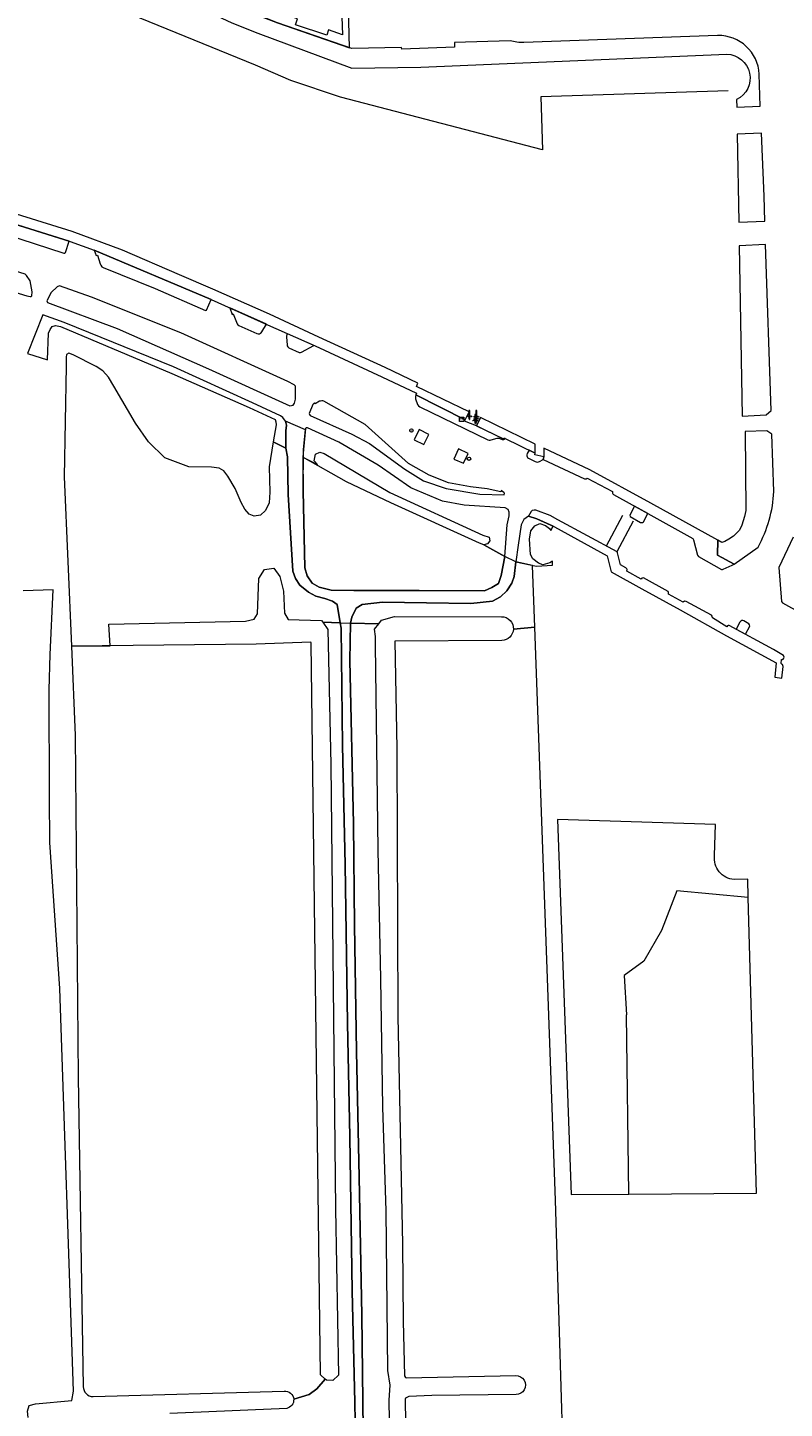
# Model space of a CAD drawing. Header units: metres. Extents: x 209813 to 223847, y 571801 to 587119.
# Tile 602 of 656: x 218358 to 218501, y 581759 to 582020. Entities that reach past the tile are written whole.
import ezdxf
from ezdxf.enums import TextEntityAlignment as Align

# ---------------------------------------------------------------- set-up
doc = ezdxf.new("R2010")
doc.units = ezdxf.units.M
for name, color, linetype, lineweight in [('B-RO-GK-BESCHOEIING-G', 8, 'GK-BESCHOEIING', 0), ('B-RO-GR-BEPLANTING_CULTUUR_BOSPLANTSOEN-GV', 8, 'Continuous', 0), ('B-RO-GR-BEPLANTING_CULTUUR_HEESTERS-GV', 8, 'Continuous', 0), ('B-RO-GR-BEPLANTING_CULTUUR_VASTE PLANTENVAK-GV', 8, 'Continuous', 0), ('B-RO-GR-GRAS-GV', 8, 'Continuous', 0), ('B-RO-IE-MEUBILAIR_WATERWEGMEUBILAIR-S', 8, 'Continuous', 0), ('B-RO-KL-DATA_CAI-S', 8, 'Continuous', 0), ('B-RO-OG-TERREIN_CULTUURSCHEIDING-GV', 8, 'Continuous', 0), ('B-RO-OG-WEG-GV', 8, 'Continuous', 0), ('B-RO-VH-ONVERHARD-GV', 8, 'Continuous', 0), ('B-RO-VH-VERHARDING_HALFVERHARDING-GV', 8, 'Continuous', 0), ('B-RO-VH-VERHARDING_TEGEL-GV', 8, 'Continuous', 0), ('B-RO-VW-MARKERING-G', 8, 'Continuous', 0), ('B-RO-VW-VRI-S', 8, 'Continuous', 0)]:
    doc.layers.add(name, color=color, linetype=linetype, lineweight=lineweight)
doc.styles.add('NLCS-ISO', font='txt')
doc.linetypes.add('GK-BESCHOEIING', pattern='A,30,-5,[1,NLCS.shx,S=1,R=0,X=0,Y=0],-5', length=40)

# ---------------------------------------------------------------- blocks, each defined once
blk = doc.blocks.new('SKL-DATA_SIGNAAL_CAIKAST-SO')
at = {"color": 0, "linetype": 'ByBlock', "lineweight": 18}
for points in [[(-2, 2), (2, 2), (2, 1.68), (-2, 1.68)], [(-2, 1.52), (2, 1.52), (2, -2), (-2, -2)]]:
    blk.add_lwpolyline(points, close=True, dxfattribs=at)
at = {"color": 0, "linetype": 'ByBlock', "lineweight": 18, "style": 'NLCS-ISO'}
blk.add_text('cai', height=1.5, dxfattribs=at).set_placement((0, 0), align=Align.MIDDLE_CENTER)
blk = doc.blocks.new('SKL-VRI_PAAL-SO')
at = {"lineweight": 18}
blk.add_circle((0, 0), 1.59, dxfattribs=at)
at = {"lineweight": 18, "style": 'NLCS-ISO'}
blk.add_text('vri', height=1.8, dxfattribs=at).set_placement((-0.1, 0.1), align=Align.MIDDLE_CENTER)
blk = doc.blocks.new('SIE-WATER_WATERSTANDMETER-SO')
h = blk.add_hatch(color=256)
h.dxf.hatch_style = 1
h.paths.add_polyline_path([(0, 5.2), (-0.5, 5.2), (-0.5, 4.7), (0, 4.7)])
h = blk.add_hatch(color=256)
h.dxf.hatch_style = 1
h.paths.add_polyline_path([(0, 4.2), (-0.5, 4.2), (-0.5, 3.8), (0, 3.8)])
h = blk.add_hatch(color=256)
h.dxf.hatch_style = 1
h.paths.add_polyline_path([(0, 3.3), (-0.5, 3.3), (-0.5, 2.8), (0, 2.8)])
h = blk.add_hatch(color=256)
h.dxf.hatch_style = 1
h.paths.add_polyline_path([(0, 2.3), (-0.5, 2.3), (-0.5, 1.9), (0, 1.9)])
h = blk.add_hatch(color=256)
h.dxf.hatch_style = 1
h.paths.add_polyline_path([(0, 1.4), (-0.5, 1.4), (-0.5, 0.9), (0, 0.9)])
h = blk.add_hatch(color=256)
h.dxf.hatch_style = 1
h.paths.add_polyline_path([(0, 0.4), (-0.5, 0.4), (-0.5, 0), (0, 0)])
h = blk.add_hatch(color=256)
h.dxf.hatch_style = 1
h.paths.add_polyline_path([(0.5, 5.6), (0, 5.6), (0, 5.2), (0.5, 5.2)])
h = blk.add_hatch(color=256)
h.dxf.hatch_style = 1
h.paths.add_polyline_path([(0.5, 4.7), (0, 4.7), (0, 4.2), (0.5, 4.2)])
h = blk.add_hatch(color=256)
h.dxf.hatch_style = 1
h.paths.add_polyline_path([(0.5, 3.8), (0, 3.8), (0, 3.3), (0.5, 3.3)])
h = blk.add_hatch(color=256)
h.dxf.hatch_style = 1
h.paths.add_polyline_path([(0.5, 2.8), (0, 2.8), (0, 2.3), (0.5, 2.3)])
h = blk.add_hatch(color=256)
h.dxf.hatch_style = 1
h.paths.add_polyline_path([(0.5, 1.9), (0, 1.9), (0, 1.4), (0.5, 1.4)])
h = blk.add_hatch(color=256)
h.dxf.hatch_style = 1
h.paths.add_polyline_path([(0.5, 0.9), (0, 0.9), (0, 0.4), (0.5, 0.4)])
h = blk.add_hatch(color=256)
h.dxf.hatch_style = 1
h.paths.add_polyline_path([(0, -0.5), (-0.5, -0.5), (-0.5, -1), (0, -1)])
h = blk.add_hatch(color=256)
h.dxf.hatch_style = 1
h.paths.add_polyline_path([(0, -1.4), (-0.5, -1.4), (-0.5, -1.9), (0, -1.9)])
h = blk.add_hatch(color=256)
h.dxf.hatch_style = 1
h.paths.add_polyline_path([(0, -2.4), (-0.5, -2.4), (-0.5, -2.9), (0, -2.9)])
h = blk.add_hatch(color=256)
h.dxf.hatch_style = 1
h.paths.add_polyline_path([(0.5, 0), (0, 0), (0, -0.5), (0.5, -0.5)])
h = blk.add_hatch(color=256)
h.dxf.hatch_style = 1
h.paths.add_polyline_path([(0.5, -1), (0, -1), (0, -1.4), (0.5, -1.4)])
h = blk.add_hatch(color=256)
h.dxf.hatch_style = 1
h.paths.add_polyline_path([(0.5, -1.9), (0, -1.9), (0, -2.4), (0.5, -2.4)])
blk.add_lwpolyline([(0.5, -2.8), (0.5, 5.6), (-0.5, 5.6), (-0.5, -2.8)])
for points in [[(0.5, 5.6), (0, 5.6), (0, 5.2), (0.5, 5.2)], [(0.5, 5.2), (0, 5.2), (0, 4.7), (0.5, 4.7)], [(0.5, 4.7), (0, 4.7), (0, 4.2), (0.5, 4.2)], [(0.5, 4.2), (0, 4.2), (0, 3.8), (0.5, 3.8)], [(0.5, 3.8), (0, 3.8), (0, 3.3), (0.5, 3.3)], [(0.5, 3.3), (0, 3.3), (0, 2.8), (0.5, 2.8)], [(0.5, 2.8), (0, 2.8), (0, 2.3), (0.5, 2.3)], [(0.5, 2.3), (0, 2.3), (0, 1.9), (0.5, 1.9)], [(0.5, 1.9), (0, 1.9), (0, 1.4), (0.5, 1.4)], [(0.5, 1.4), (0, 1.4), (0, 0.9), (0.5, 0.9)], [(0.5, 0.9), (0, 0.9), (0, 0.4), (0.5, 0.4)], [(0.5, 0.4), (0, 0.4), (0, 0), (0.5, 0)], [(0.5, 0), (0, 0), (0, -0.5), (0.5, -0.5)], [(0.5, -0.5), (0, -0.5), (0, -1), (0.5, -1)], [(0.5, -1), (0, -1), (0, -1.4), (0.5, -1.4)], [(0.5, -1.4), (0, -1.4), (0, -1.9), (0.5, -1.9)], [(0.5, -1.9), (0, -1.9), (0, -2.4), (0.5, -2.4)], [(0.5, -2.4), (0, -2.4), (0, -2.9), (0.5, -2.9)]]:
    blk.add_lwpolyline(points, close=True)
for centre, radius, start, end in [((-1.6, -0.1), 0.381, 16.8947, 163.1053), ((-0.1, -0.1), 0.381, 16.8947, 163.1053), ((1.4, -0.1), 0.381, 16.8947, 163.1053), ((-2.3, 0.1), 0.413, 196.8947, 343.1053), ((-0.8, 0.1), 0.391, 196.8947, 343.1053), ((0.7, 0.1), 0.391, 196.8947, 343.1053), ((2.2, 0.1), 0.413, 196.8947, 343.1053)]:
    blk.add_arc(centre, radius, start, end)

msp = doc.modelspace()

# ---------------------------------------------------------------- linework, layer by layer
at = {"layer": 'B-RO-GK-BESCHOEIING-G', "flags": 128}
msp.add_lwpolyline([(218490.23, 582008.414), (218454.868, 582007.303), (218455.174, 581997.278), (218417.005, 582007.218), (218407.592, 582010.341), (218400.934, 582013.267), (218369.264, 582026.233), (218365.369, 582028.188)], dxfattribs=at)
at = {"layer": 'B-RO-GR-BEPLANTING_CULTUUR_BOSPLANTSOEN-GV', "flags": 128}
for points in [[(218408.149, 581761.076), (218411.085, 581761.955), (218412.513, 581763.048), (218414.123, 581764.89), (218413.188, 581765.705), (218411.478, 581904.004), (218411.402, 581904.216), (218401.036, 581903.813), (218366.129, 581903.423), (218366.856, 581886.56), (218367.421, 581821.914), (218368.382, 581763.455)], [(218370.242, 581761.573), (218406.348, 581762.598)]]:
    msp.add_lwpolyline(points, dxfattribs=at)
at = {"layer": 'B-RO-GR-BEPLANTING_CULTUUR_BOSPLANTSOEN-GV'}
for points in [[(218368.382, 581763.455, 0.4077936), (218370.242, 581761.573)], [(218406.348, 581762.598, -0.4229379), (218408.149, 581761.076)]]:
    msp.add_lwpolyline(points, format="xyb", dxfattribs=at)
at = {"layer": 'B-RO-GR-BEPLANTING_CULTUUR_HEESTERS-GV', "flags": 128}
msp.add_lwpolyline([(218491.762, 581906.667), (218493.512, 581905.704), (218494.35, 581907.231), (218494.305, 581907.467), (218494.18, 581907.646), (218493.199, 581908.195), (218493.012, 581908.27), (218492.81, 581908.263), (218492.619, 581908.185), (218492.457, 581907.972)], close=True, dxfattribs=at)
at = {"layer": 'B-RO-GR-BEPLANTING_CULTUUR_VASTE PLANTENVAK-GV', "flags": 128}
for points in [[(218406.869, 581962.562), (218406.798, 581961.817), (218406.887, 581960.394), (218406.927, 581960.2), (218407.017, 581960.034), (218407.25, 581959.828), (218409.176, 581958.962), (218409.407, 581958.954), (218409.624, 581958.991), (218411.951, 581960.295)], [(218411.28, 581947.043), (218419.119, 581943.48), (218422.444, 581941.717), (218429.143, 581936.877), (218432.682, 581934.686), (218436.939, 581933.224), (218443.313, 581932.176), (218447.908, 581932.027), (218447.977, 581932.328), (218447.833, 581932.473), (218447.335, 581932.848), (218447.289, 581932.633), (218444.71, 581933.181), (218441.565, 581933.534), (218437.393, 581934.304), (218433.761, 581935.77), (218429.83, 581937.953), (218421.651, 581945.365), (218413.836, 581949.726), (218413.675, 581949.787), (218413.48, 581949.797), (218413.24, 581949.775), (218413, 581949.72), (218412.206, 581949.261), (218412.096, 581949.452), (218411.792, 581949.103), (218411.059, 581947.39), (218411.118, 581947.202)], [(218442.7, 581945.095), (218440.456, 581945.977), (218440.561, 581946.194), (218431.223, 581950.955), (218431.144, 581950.702), (218431.189, 581950.184), (218431.528, 581949.15), (218431.712, 581948.878), (218432.01, 581948.671), (218444.844, 581942.426), (218445.105, 581942.376), (218445.271, 581942.373), (218445.441, 581942.438), (218446.609, 581942.778), (218446.892, 581942.786), (218447.521, 581942.505), (218447.779, 581942.492), (218448.084, 581942.68), (218447.887, 581942.686), (218447.678, 581942.607)], [(218431.854, 581944.38), (218430.893, 581942.465), (218432.726, 581941.571), (218433.658, 581943.449)], [(218439.3, 581940.755), (218438.397, 581938.816), (218440.223, 581938.015), (218441.127, 581939.831)], [(218455.452, 581939.242), (218453.75, 581939.596), (218453.756, 581939.939), (218452.662, 581940.467), (218452.286, 581939.826), (218452.22, 581939.621), (218452.205, 581939.428), (218452.253, 581939.237), (218452.363, 581939.077), (218452.527, 581938.943), (218453.758, 581938.341), (218453.968, 581938.264), (218454.187, 581938.238), (218454.41, 581938.28), (218454.608, 581938.358), (218455.314, 581938.751)], [(218472.553, 581929.886), (218471.691, 581928.23), (218471.75, 581927.956), (218473.699, 581926.82), (218474.039, 581926.806), (218474.235, 581926.918), (218475.057, 581928.5)]]:
    msp.add_lwpolyline(points, close=True, dxfattribs=at)
at = {"layer": 'B-RO-GR-GRAS-GV', "flags": 128}
for points in [[(218416.959, 581907.858), (218416.372, 581911.313), (218415.466, 581911.967), (218414.027, 581912.471), (218412.359, 581912.872), (218410.919, 581913.625), (218409.335, 581914.965), (218408.485, 581916.199), (218407.957, 581917.623), (218407.135, 581932.103), (218406.971, 581939.243), (218406.65, 581940.851), (218404.287, 581942.06), (218403.496, 581937.322), (218403.663, 581932.569), (218403.538, 581930.544), (218402.796, 581929.096), (218401.885, 581928.229), (218400.651, 581928.008), (218399.745, 581928.405), (218398.909, 581929.308), (218398.222, 581930.566), (218397.113, 581933.254), (218395.71, 581935.567), (218394.917, 581936.572), (218394.09, 581937.108), (218392.608, 581937.281), (218388.318, 581937.327), (218383.772, 581939.018), (218380.715, 581942.034), (218378.268, 581945.579), (218374.152, 581952.603), (218373.148, 581954.259), (218372.071, 581955.506), (218370.846, 581956.276), (218366.503, 581958.525), (218365.63, 581958.798), (218365.237, 581958.564), (218365.137, 581958.07), (218365.139, 581956.378), (218364.75, 581935.432), (218366.129, 581903.423), (218373.482, 581903.505), (218373.212, 581907.621), (218399.058, 581908.181), (218400.664, 581908.531), (218401.29, 581909.517), (218401.579, 581916.248), (218402.644, 581917.922), (218404.364, 581918.17), (218405.503, 581916.619), (218406.236, 581913.844), (218406.404, 581909.661), (218407.095, 581908.505), (218413.383, 581908.297), (218413.631, 581907.947)], [(218448.076, 581920.36), (218444.054, 581922.583), (218443.285, 581922.887), (218426.511, 581930.514), (218418.143, 581934.488), (218409.906, 581939.186), (218409.929, 581932.796), (218410.27, 581918.275), (218410.722, 581916.742), (218411.666, 581915.34), (218412.974, 581914.558), (218415.224, 581914.036), (218419.529, 581913.955), (218431.883, 581913.944), (218444.186, 581913.898), (218445.598, 581914.501), (218446.864, 581915.265), (218447.369, 581916.8)]]:
    msp.add_lwpolyline(points, close=True, dxfattribs=at)
for points in [[(218357.972, 581757.622), (218357.856, 581758.838), (218358.131, 581759.921), (218359.326, 581760.241), (218366.233, 581760.838), (218366.512, 581762.594), (218363.933, 581838.715), (218362.067, 581866.338), (218361.988, 581874.91), (218361.909, 581895.191), (218362.107, 581901.858), (218362.667, 581914.095), (218357.054, 581913.891)], [(218426.879, 581718.834), (218426.183, 581760.923), (218426.403, 581763.756), (218425.956, 581766.506), (218425.615, 581796.672), (218425.009, 581816.266), (218424.647, 581840.532), (218424.115, 581864.928), (218423.587, 581903.684), (218423.587, 581905.284), (218423.418, 581906.619), (218424.245, 581907.663), (218418.9, 581907.806), (218418.76, 581900.75), (218419.432, 581869.823), (218419.669, 581850.7), (218420.031, 581826.788), (218420.527, 581803.078), (218421.025, 581776.958), (218421.653, 581722.658)], [(218491.38, 581691.233), (218460.905, 581690.85), (218457.612, 581798.681), (218453.699, 581907.034), (218449.671, 581906.638)], [(218447.505, 581904.536), (218427.246, 581904.378), (218427.609, 581884.077), (218427.807, 581833.404), (218428.725, 581790.368), (218428.828, 581775.81), (218429.093, 581765.496), (218429.258, 581765.204), (218429.427, 581765.119), (218450.129, 581765.537)], [(218487.69, 581863.86), (218487.88, 581869.694), (218458.01, 581870.671), (218460.571, 581799.764), (218471.496, 581799.839), (218471.027, 581833.746)], [(218494.04, 581855.902), (218493.942, 581859.393), (218491.388, 581859.322)], [(218471.496, 581799.839), (218495.601, 581800.004), (218494.04, 581855.902), (218480.565, 581857.161), (218477.671, 581849.658), (218474.348, 581843.87), (218470.614, 581841.201), (218471.027, 581833.746)], [(218450.19, 581761.967), (218434.271, 581761.764), (218429.926, 581761.6), (218429.262, 581761.254), (218429.204, 581761.066), (218430.035, 581702.519)]]:
    msp.add_lwpolyline(points, dxfattribs=at)
at = {"layer": 'B-RO-GR-GRAS-GV'}
for points in [[(218449.671, 581906.638, -0.3880151), (218447.505, 581904.536)], [(218491.388, 581859.322, -0.4288461), (218487.69, 581863.86)], [(218450.129, 581765.537, -1.0086762), (218450.19, 581761.967)]]:
    msp.add_lwpolyline(points, format="xyb", dxfattribs=at)
at = {"layer": 'B-RO-OG-TERREIN_CULTUURSCHEIDING-GV', "flags": 128}
for points in [[(218449.088, 582017.88), (218438.516, 582017.554), (218438.551, 582016.694), (218428.559, 582016.288), (218428.547, 582016.59), (218419.164, 582016.407), (218405.093, 582021.256), (218392.67, 582026.254), (218392.806, 582026.547), (218384.93, 582030.408), (218384.501, 582030.394), (218384.122, 582041.686), (218374.639, 582041.355), (218374.47, 582046.461), (218364.879, 582046.098), (218364.984, 582043.507)], [(218371.435, 582041.747), (218371.618, 582032.898), (218396.459, 582021.245), (218401.349, 582019.293), (218419.156, 582012.69), (218432.193, 582012.902), (218490.018, 582015.339)], [(218488.269, 582018.866), (218451.631, 582017.525)], [(218491.852, 582006.759), (218491.877, 582005.323), (218496.322, 582005.51), (218496.141, 582011.548)], [(218498.891, 581932.689), (218498.519, 581943.521), (218497.566, 581944.119), (218493.463, 581944.007), (218493.575, 581929.083), (218493.366, 581927.938), (218492.87, 581926.317), (218492.412, 581925.382), (218491.859, 581924.771), (218491.268, 581924.237), (218490.39, 581923.646), (218489.608, 581923.226), (218489.046, 581923.021), (218488.294, 581923.451), (218488.237, 581920.645), (218491.364, 581918.938), (218495.914, 581922.173)], [(218449.671, 581906.638), (218453.699, 581907.034), (218453.277, 581918.71), (218450.116, 581919.382), (218449.801, 581916.636), (218449.399, 581915.317), (218448.433, 581913.906), (218447.256, 581912.762), (218445.7, 581911.973), (218441.602, 581911.524), (218433.25, 581911.637), (218424.953, 581911.724), (218421.081, 581911.321), (218419.941, 581910.611), (218419.125, 581908.946), (218418.9, 581907.806), (218424.245, 581907.663)], [(218424.245, 581907.663), (218424.772, 581908.328), (218427.209, 581909.017), (218447.408, 581909.01)]]:
    msp.add_lwpolyline(points, dxfattribs=at)
at = {"layer": 'B-RO-OG-TERREIN_CULTUURSCHEIDING-GV'}
for points in [[(218451.631, 582017.525, -0.0796473), (218449.088, 582017.88)], [(218496.141, 582011.548, 0.4043306), (218488.269, 582018.866)], [(218490.018, 582015.339, -0.7857542), (218491.852, 582006.759)], [(218495.914, 581922.173, 0.1147851), (218498.891, 581932.689)], [(218447.408, 581909.01, -0.4338712), (218449.671, 581906.638)]]:
    msp.add_lwpolyline(points, format="xyb", dxfattribs=at)
at = {"layer": 'B-RO-OG-TERREIN_CULTUURSCHEIDING-GV', "flags": 128}
for points in [[(218496.537, 582000.409), (218491.965, 582000.217), (218492.252, 581983.572), (218497.191, 581983.78), (218497.038, 581988.49)], [(218497.335, 581979.343), (218492.328, 581979.133), (218492.883, 581946.942), (218497.456, 581947.193), (218498.356, 581947.968)]]:
    msp.add_lwpolyline(points, close=True, dxfattribs=at)
at = {"layer": 'B-RO-OG-WEG-GV', "flags": 128}
for points in [[(218352.129, 581983.449), (218352.326, 581983.546), (218353.229, 581981.71), (218353.358, 581981.525), (218353.496, 581981.404), (218353.667, 581981.318), (218364.719, 581977.728), (218364.928, 581977.746), (218365.047, 581977.856), (218365.728, 581979.979), (218351.773, 581984.371)], [(218358.346, 581969.52), (218358.542, 581969.52), (218358.631, 581969.667), (218358.699, 581970.429), (218358.328, 581972.491), (218357.639, 581973.524), (218357.381, 581973.787), (218343.735, 581977.979), (218332.958, 581980.76), (218332.605, 581979.199), (218320.779, 581981.875), (218320.463, 581980.508), (218343.427, 581974.03), (218357.729, 581969.664)], [(218370.835, 581977.293), (218371.044, 581977.362), (218371.587, 581975.729), (218371.716, 581975.44), (218371.918, 581975.171), (218372.123, 581975.009), (218381.939, 581971.028), (218391.488, 581966.904), (218391.7, 581966.97), (218392.574, 581968.969), (218370.47, 581978.314)], [(218408.239, 581952.827), (218407.047, 581953.437), (218386.846, 581962.654), (218369.955, 581969.433), (218363.921, 581971.558), (218363.449, 581971.339), (218362.325, 581970.318), (218361.479, 581968.685), (218361.596, 581968.412), (218374.792, 581963.469), (218392.05, 581955.865), (218407.443, 581948.859), (218408.027, 581948.965), (218408.298, 581949.357), (218408.514, 581950.106), (218408.509, 581952.559)], [(218406.609, 581945.962), (218406.122, 581946.639), (218405.683, 581946.993), (218400.392, 581949.436), (218385.412, 581956.243), (218364.77, 581964.614), (218360.753, 581966.077), (218357.871, 581958.74), (218361.599, 581957.546), (218361.842, 581962.628), (218362.124, 581963.314), (218362.499, 581963.894), (218363.158, 581964.031), (218364.071, 581963.859), (218385.114, 581954.954), (218399.704, 581948.531), (218404.622, 581946.254), (218404.804, 581945.826), (218404.819, 581945.25), (218404.287, 581942.06), (218406.65, 581940.851), (218406.689, 581944.117), (218406.784, 581945.202)], [(218396.495, 581966.162), (218396.699, 581966.244), (218397.461, 581964.351), (218397.581, 581964.175), (218397.765, 581964.045), (218401.171, 581962.514), (218401.444, 581962.477), (218401.685, 581962.493), (218401.87, 581962.578), (218402.001, 581962.696), (218402.134, 581962.877), (218402.991, 581964.294), (218396.109, 581967.416)], [(218412.638, 581937.789), (218412.037, 581938.481), (218412.253, 581939.714), (218413.073, 581940.103), (218413.928, 581939.836), (218426.306, 581932.484), (218443.911, 581924.4), (218445.099, 581924.037), (218445.217, 581923.318), (218444.79, 581922.762), (218444.054, 581922.583), (218448.076, 581920.36), (218448.513, 581926.369), (218448.865, 581928.087), (218448.893, 581928.75), (218448.653, 581929.293), (218448.135, 581929.599), (218440.377, 581930.091), (218436.298, 581930.861), (218430.312, 581933.345), (218424.111, 581937.681), (218416.697, 581941.984), (218410.729, 581944.715), (218410.525, 581944.708), (218410.405, 581944.558), (218409.973, 581940.595), (218409.906, 581939.186)], [(218450.539, 581922.551), (218450.116, 581919.382), (218454.056, 581918.544), (218457.076, 581918.761), (218457.036, 581919.534), (218456.568, 581919.198), (218455.234, 581918.801), (218454.386, 581919.131), (218453.367, 581919.919), (218452.931, 581920.785), (218452.689, 581923.632), (218452.94, 581925.237), (218453.712, 581926.197), (218454.68, 581926.605), (218455.717, 581926.25), (218456.507, 581925.656), (218456.738, 581925.284), (218457.204, 581926.102), (218454.087, 581927.523), (218452.501, 581927.98), (218451.644, 581927.381), (218451.14, 581926.401)]]:
    msp.add_lwpolyline(points, close=True, dxfattribs=at)
at = {"layer": 'B-RO-VH-ONVERHARD-GV', "flags": 128}
for points in [[(218419.943, 581745.877), (218419.726, 581760.514), (218419.216, 581781.526), (218418.783, 581810.666), (218418.323, 581832.166), (218417.871, 581862.115), (218417.376, 581884.644), (218417.136, 581906.837), (218416.959, 581907.858), (218413.631, 581907.947), (218414.608, 581906.569), (218415.179, 581881.09), (218416.08, 581797.005), (218416.611, 581765.61), (218415.556, 581764.65), (218414.34, 581764.701), (218414.123, 581764.89), (218412.513, 581763.048), (218411.085, 581761.955), (218408.149, 581761.076)], [(218406.828, 581759.351), (218384.768, 581758.382)]]:
    msp.add_lwpolyline(points, dxfattribs=at)
at = {"layer": 'B-RO-VH-ONVERHARD-GV'}
msp.add_lwpolyline([(218408.149, 581761.076, -0.3779118), (218406.828, 581759.351)], format="xyb", dxfattribs=at)
at = {"layer": 'B-RO-VH-VERHARDING_HALFVERHARDING-GV', "flags": 128}
msp.add_lwpolyline([(218406.65, 581940.851), (218406.971, 581939.243), (218407.135, 581932.103), (218407.957, 581917.623), (218408.485, 581916.199), (218409.335, 581914.965), (218410.919, 581913.625), (218412.359, 581912.872), (218414.027, 581912.471), (218415.466, 581911.967), (218416.372, 581911.313), (218416.959, 581907.858), (218418.9, 581907.806), (218419.125, 581908.946), (218419.941, 581910.611), (218421.081, 581911.321), (218424.953, 581911.724), (218433.25, 581911.637), (218441.602, 581911.524), (218445.7, 581911.973), (218447.256, 581912.762), (218448.433, 581913.906), (218449.399, 581915.317), (218449.801, 581916.636), (218450.116, 581919.382), (218448.076, 581920.36), (218447.369, 581916.8), (218446.864, 581915.265), (218445.598, 581914.501), (218444.186, 581913.898), (218431.883, 581913.944), (218419.529, 581913.955), (218415.224, 581914.036), (218412.974, 581914.558), (218411.666, 581915.34), (218410.722, 581916.742), (218410.27, 581918.275), (218409.929, 581932.796), (218409.973, 581940.595), (218410.37, 581944.304), (218406.609, 581945.962), (218406.784, 581945.202), (218406.689, 581944.117)], close=True, dxfattribs=at)
for points in [[(218416.959, 581907.858), (218417.136, 581906.837), (218417.376, 581884.644), (218417.871, 581862.115), (218418.323, 581832.166), (218418.783, 581810.666), (218419.216, 581781.526), (218419.726, 581760.514), (218419.943, 581745.877)], [(218494.043, 581644.279), (218489.487, 581643.921), (218460.485, 581642.392), (218453.133, 581641.507), (218444.769, 581640.943), (218440.332, 581641.967), (218430.628, 581650.929), (218427.302, 581654.585), (218425.209, 581656.556), (218423.3, 581659.994), (218422.758, 581662.254), (218422.419, 581679.893), (218422.148, 581699.724), (218421.653, 581722.658), (218421.025, 581776.958), (218420.527, 581803.078), (218420.031, 581826.788), (218419.669, 581850.7), (218419.432, 581869.823), (218418.76, 581900.75), (218418.9, 581907.806)]]:
    msp.add_lwpolyline(points, dxfattribs=at)
at = {"layer": 'B-RO-VH-VERHARDING_TEGEL-GV', "flags": 128}
for points in [[(218397.515, 582024.163), (218405.093, 582021.256), (218418.702, 582016.565), (218418.529, 582024.013), (218418.113, 582033.64), (218417.918, 582038.517), (218418.158, 582038.53), (218417.738, 582048.099), (218416.269, 582048.043), (218416.884, 582032.715), (218417.392, 582018.989), (218414.715, 582019.917), (218414.383, 582018.934), (218408.494, 582020.92), (218408.858, 582022), (218404.909, 582023.404), (218404.583, 582022.501), (218398.773, 582024.6), (218399.089, 582025.474), (218397.494, 582026.041)], [(218443.444, 581946.676), (218442.7, 581945.095), (218447.77, 581942.616), (218447.969, 581942.759), (218453.756, 581939.939), (218453.787, 581941.634)], [(218455.45, 581940.854), (218455.452, 581939.242), (218455.314, 581938.751), (218463.114, 581935.048), (218463.427, 581935.04), (218463.633, 581935.172), (218468.418, 581932.645), (218468.387, 581932.366), (218468.461, 581932.213), (218468.598, 581932.075), (218475.057, 581928.5), (218483.583, 581923.793), (218483.683, 581923.543), (218484.477, 581920.608), (218484.639, 581920.402), (218488.973, 581917.959), (218489.186, 581917.945), (218489.341, 581917.983), (218491.041, 581918.757), (218491.364, 581918.938), (218488.237, 581920.645), (218488.294, 581923.451), (218475.637, 581930.44), (218464.119, 581936.793)], [(218500.628, 581899.617), (218500.605, 581899.788), (218500.526, 581899.942), (218500.4, 581900.06), (218500.242, 581900.129), (218500.343, 581900.893), (218500.5, 581900.906), (218500.643, 581900.971), (218500.797, 581901.148), (218500.842, 581901.381), (218500.738, 581901.642), (218498.82, 581902.781), (218490.466, 581907.355), (218490.286, 581907.347), (218490.127, 581907.294), (218490.017, 581907.112), (218487.286, 581908.809), (218487.227, 581909.124), (218487.076, 581909.274), (218482.318, 581911.903), (218482.014, 581911.947), (218481.744, 581911.767), (218478.987, 581913.269), (218478.987, 581913.578), (218478.908, 581913.739), (218474.282, 581916.339), (218473.956, 581916.281), (218473.804, 581916.104), (218471.102, 581917.604), (218471.153, 581917.898), (218471.082, 581918.069), (218470.908, 581918.222), (218469.928, 581918.836), (218469.364, 581921.087), (218469.302, 581921.259), (218458.039, 581927.341), (218456.589, 581928.147), (218453.893, 581929.149), (218453.579, 581929.175), (218453.223, 581929.099), (218453.049, 581928.916), (218452.501, 581927.98), (218454.087, 581927.523), (218457.433, 581925.998), (218467.369, 581920.502), (218468.174, 581917.472), (218473.957, 581914.296), (218481.161, 581910.305), (218489.968, 581905.401), (218499.345, 581900.304), (218499.057, 581897.571), (218500.392, 581897.371)]]:
    msp.add_lwpolyline(points, close=True, dxfattribs=at)
for points in [[(218351.773, 581984.371), (218365.937, 581979.912), (218370.47, 581978.314), (218392.574, 581968.969), (218403.193, 581964.203), (218412.201, 581960.183), (218424.825, 581954.337), (218431.377, 581951.266), (218431.223, 581950.955), (218440.561, 581946.194), (218441.315, 581947.755), (218431.377, 581952.551), (218431.634, 581953.145), (218425.414, 581956.089), (218412.916, 581961.862), (218403.572, 581966.202), (218392.839, 581970.898), (218386.56, 581973.653), (218375.798, 581978.266), (218366.311, 581981.814), (218352.948, 581985.97)], [(218502.509, 581924.069), (218499.84, 581918.336), (218500.363, 581911.859), (218500.521, 581911.64), (218508.157, 581907.429)]]:
    msp.add_lwpolyline(points, dxfattribs=at)
at = {"layer": 'B-RO-VW-MARKERING-G', "flags": 128}
for points in [[(218467.252, 581922.372), (218470.337, 581928.175)], [(218472.325, 581927.073), (218469.237, 581921.297)]]:
    msp.add_lwpolyline(points, dxfattribs=at)

# ---------------------------------------------------------------- block references
at = {"layer": 'B-RO-IE-MEUBILAIR_WATERWEGMEUBILAIR-S', "xscale": 0.2, "yscale": 0.2, "zscale": 0.2}
for p in [(218441.351, 581946.891), (218442.51, 581946.111), (218442.685, 581946.837), (218442.689, 581946.441)]:
    msp.add_blockref('SIE-WATER_WATERSTANDMETER-SO', p, dxfattribs=at)
at = {"layer": 'B-RO-KL-DATA_CAI-S', "xscale": 0.2, "yscale": 0.2, "zscale": 0.2}
msp.add_blockref('SKL-DATA_SIGNAAL_CAIKAST-SO', (218439.905, 581946.322), dxfattribs=at)
at = {"layer": 'B-RO-VW-VRI-S', "xscale": 0.2, "yscale": 0.2, "zscale": 0.2}
for p in [(218430.403, 581944.206), (218441.281, 581938.87)]:
    msp.add_blockref('SKL-VRI_PAAL-SO', p, dxfattribs=at)

doc.saveas('drawing.dxf')
